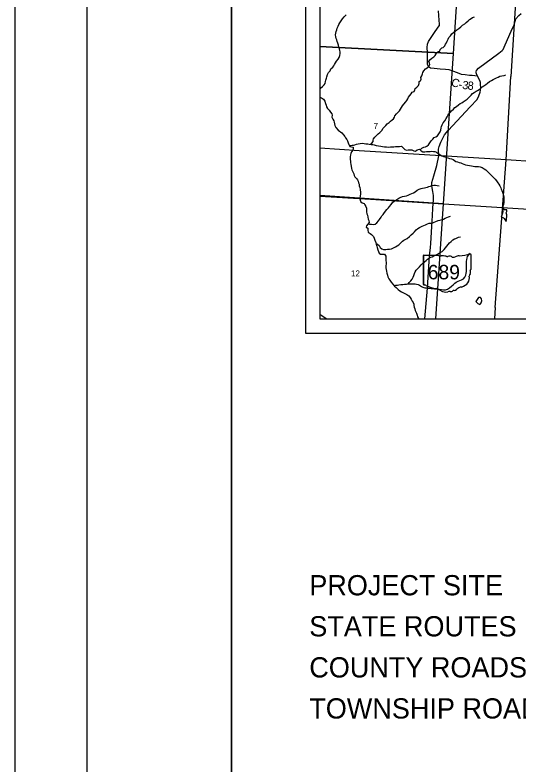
# Model space of a CAD drawing. Extents: x -15 to 405, y -40 to 87.
# Drawn here: x -0.01 to 3.48, y 11.01 to 16.2 of the extents above; entities that cross this region are included whole.
import ezdxf

# ---------------------------------------------------------------- set-up
doc = ezdxf.new("R2010")
doc.units = 0
for name, color, linetype in [('GM_X_Adjacent_County_Text', 7, 'Continuous'), ('GM_X_Airport_Location_Class_2', 7, 'Continuous'), ('GM_X_County', 7, 'Continuous'), ('GM_X_County_Road', 7, 'Continuous'), ('GM_X_Interchange_Ramps', 7, 'Continuous'), ('GM_X_Minor_Lake', 7, 'Continuous'), ('GM_X_Rail_Line', 7, 'Continuous'), ('GM_X_Section', 7, 'Continuous'), ('GM_X_Section_Text', 7, 'Continuous'), ('GM_X_State_Location', 7, 'Continuous'), ('GM_X_State_Route', 7, 'Continuous'), ('GM_X_Township', 7, 'Continuous'), ('GM_X_Township_Subdivision', 7, 'Continuous'), ('GM_X_Township_Text', 7, 'Continuous')]:
    doc.layers.add(name, color=color, linetype=linetype)

msp = doc.modelspace()

# ---------------------------------------------------------------- linework, layer by layer
at = {"layer": 'GM_X_Adjacent_County_Text'}
msp.add_line((2.1045, 14.1257), (2.1184, 14.1161), dxfattribs=at)
for points in [[(2.1045, 15.687), (2.1094, 15.691), (2.1223, 15.702), (2.1336, 15.7131), (2.1404, 15.7225), (2.1435, 15.7354), (2.1453, 15.7457), (2.1503, 15.7597), (2.1536, 15.7696), (2.1574, 15.7848), (2.1646, 15.7984), (2.1756, 15.811), (2.1816, 15.8246), (2.1956, 15.8349), (2.2017, 15.8444), (2.2058, 15.8546), (2.213, 15.866), (2.2202, 15.877), (2.2323, 15.8899), (2.2395, 15.9036), (2.2432, 15.9169), (2.2463, 15.9294), (2.2447, 15.9415), (2.2428, 15.9521), (2.2402, 15.962), (2.236, 15.9772), (2.2333, 15.9881), (2.2291, 16.0022), (2.2253, 16.0135), (2.2219, 16.0242), (2.2185, 16.0344), (2.2162, 16.0446), (2.2139, 16.0587), (2.2143, 16.0715), (2.2169, 16.0818), (2.2218, 16.0951), (2.2252, 16.1053), (2.2316, 16.1186), (2.2365, 16.13), (2.2437, 16.1425), (2.2528, 16.1569), (2.2619, 16.1706), (2.2736, 16.1835), (2.2865, 16.1976)], [(2.5367, 15.3995), (2.5416, 15.4117), (2.5492, 15.4216), (2.5605, 15.4323), (2.5715, 15.4425), (2.5844, 15.452), (2.5942, 15.4619), (2.6055, 15.4706), (2.6154, 15.4786), (2.6226, 15.4888), (2.6245, 15.4991), (2.6362, 15.512), (2.6475, 15.5238), (2.6574, 15.5329), (2.663, 15.5454), (2.6691, 15.556), (2.6763, 15.5689), (2.6857, 15.5796), (2.6993, 15.5948), (2.7069, 15.6058), (2.7137, 15.6164), (2.7186, 15.6278), (2.7269, 15.6407), (2.7375, 15.6509), (2.7451, 15.6635), (2.7572, 15.6665), (2.7617, 15.6779), (2.764, 15.6878), (2.7757, 15.6976), (2.7871, 15.709), (2.7916, 15.7234), (2.7916, 15.7363), (2.8014, 15.7401), (2.806, 15.753), (2.8044, 15.7648), (2.8112, 15.7762), (2.8161, 15.7891), (2.818, 15.7993), (2.8241, 15.8096), (2.8366, 15.8232), (2.8472, 15.8301), (2.8593, 15.8403), (2.8661, 15.8548), (2.8638, 15.8642), (2.8604, 15.8741), (2.8672, 15.887), (2.88, 15.8984), (2.8936, 15.9079), (2.9042, 15.9174), (2.9107, 15.9276), (2.9137, 15.9371), (2.9258, 15.9432), (2.9364, 15.9459), (2.9387, 15.9584), (2.9489, 15.9683), (2.9591, 15.9717), (2.9697, 15.9831), (2.9754, 15.9949), (2.9814, 16.0047), (2.9867, 16.0157), (2.9927, 16.0305), (2.9988, 16.0408), (3.0101, 16.0525), (3.0196, 16.0655), (3.0317, 16.0768), (3.0419, 16.0852), (3.0529, 16.0936), (3.0661, 16.1031), (3.0805, 16.1145), (3.093, 16.1262), (3.1078, 16.135), (3.118, 16.1452), (3.132, 16.1566), (3.1422, 16.1661), (3.152, 16.1722), (3.1623, 16.1787), (3.1751, 16.1836)], [(2.9424, 15.4003), (2.945, 15.4161), (2.9469, 15.426), (2.9526, 15.437), (2.9598, 15.451), (2.9707, 15.4654), (2.9805, 15.4806), (2.9862, 15.4916), (2.99, 15.5015), (2.9976, 15.5133), (3.0063, 15.5227), (3.0165, 15.5326), (3.0301, 15.5459), (3.0399, 15.5558), (3.0501, 15.5634), (3.0653, 15.5755), (3.0763, 15.5831), (3.0869, 15.5888), (3.0975, 15.5949), (3.1107, 15.604), (3.1239, 15.6151), (3.1402, 15.6314), (3.1523, 15.6428), (3.1625, 15.6523), (3.1735, 15.661), (3.1868, 15.6701), (3.197, 15.6747), (3.2072, 15.6812), (3.2189, 15.691), (3.2291, 15.6998), (3.2394, 15.7066), (3.2541, 15.7154), (3.2662, 15.7245), (3.2799, 15.7355), (3.2923, 15.7435), (3.3056, 15.7499), (3.3181, 15.7568), (3.3287, 15.7614), (3.3393, 15.7671), (3.3506, 15.7724), (3.3654, 15.7747), (3.3821, 15.7789), (3.3919, 15.7831)], [(2.1045, 15.6291), (2.105, 15.6288), (2.1156, 15.6224), (2.1292, 15.6141), (2.1402, 15.6004), (2.1448, 15.5838), (2.1475, 15.5731), (2.1505, 15.5606), (2.1585, 15.5504), (2.1683, 15.5371), (2.1782, 15.5254), (2.1869, 15.5133), (2.1903, 15.5034), (2.1888, 15.4901), (2.1938, 15.4769), (2.2018, 15.4651), (2.2037, 15.4553), (2.2059, 15.4424), (2.2094, 15.4329), (2.2154, 15.4193), (2.2318, 15.3989)], [(2.2318, 15.3989), (2.257, 15.3804), (2.2687, 15.3671), (2.2766, 15.3565), (2.2834, 15.347), (2.2917, 15.3352), (2.2966, 15.3257), (2.3011, 15.3117), (2.3057, 15.2996), (2.3128, 15.2866), (2.3231, 15.284), (2.3356, 15.2813), (2.3363, 15.2718), (2.3329, 15.2623), (2.3249, 15.2506), (2.3203, 15.2381), (2.3169, 15.2286), (2.315, 15.2153), (2.3149, 15.2055), (2.3157, 15.1956), (2.316, 15.1857), (2.3172, 15.1763), (2.3186, 15.1618), (2.3205, 15.1505), (2.3243, 15.1349), (2.3265, 15.1247), (2.3329, 15.111), (2.3397, 15.0977), (2.3431, 15.0856), (2.3469, 15.0761), (2.3582, 15.0654), (2.365, 15.0556), (2.3695, 15.0457), (2.3729, 15.0354), (2.3759, 15.0252), (2.3778, 15.0146), (2.3823, 15.0024), (2.385, 14.9884), (2.3864, 14.9687), (2.3857, 14.9588), (2.3834, 14.9433), (2.3826, 14.9296), (2.3833, 14.9156), (2.389, 14.9034), (2.3988, 14.897), (2.412, 14.8931), (2.4158, 14.8821), (2.423, 14.8704), (2.4279, 14.8609), (2.4275, 14.8483), (2.4267, 14.8343), (2.4308, 14.821), (2.4346, 14.8115), (2.4361, 14.7975), (2.4391, 14.7842), (2.4429, 14.7744), (2.4455, 14.7611), (2.4368, 14.7486), (2.4273, 14.7387), (2.4261, 14.7289), (2.4375, 14.7205), (2.4359, 14.7069), (2.4393, 14.6943), (2.4525, 14.6837), (2.4627, 14.6768), (2.4752, 14.6635), (2.4805, 14.6525), (2.4862, 14.6392), (2.4918, 14.6218), (2.4952, 14.61), (2.4986, 14.5964), (2.5016, 14.5869), (2.5069, 14.5717), (2.511, 14.5603), (2.5144, 14.5497), (2.525, 14.5406), (2.539, 14.5409), (2.5526, 14.5409), (2.5613, 14.5284), (2.562, 14.5174), (2.562, 14.5064), (2.5624, 14.4961), (2.5635, 14.4859), (2.5638, 14.4718), (2.5619, 14.4624), (2.5623, 14.4479), (2.5638, 14.4347), (2.5656, 14.4229), (2.5679, 14.4108), (2.5724, 14.3971), (2.5758, 14.3846), (2.5814, 14.3717), (2.5886, 14.361), (2.5996, 14.347), (2.6105, 14.3337), (2.6223, 14.3208), (2.6332, 14.3101), (2.6461, 14.298), (2.6593, 14.2877), (2.6695, 14.2801), (2.6801, 14.2763)], [(2.4565, 15.3021), (2.4648, 15.3106), (2.4728, 15.3205), (2.4747, 15.3307), (2.477, 15.3406), (2.4849, 15.3523), (2.4975, 15.3625), (2.5096, 15.375), (2.5191, 15.383), (2.5367, 15.3995)], [(2.7983, 15.2636), (2.8109, 15.2759), (2.8242, 15.2819), (2.8363, 15.2834), (2.8458, 15.2879), (2.856, 15.2978), (2.8671, 15.3114), (2.8766, 15.3258), (2.8876, 15.3379), (2.8955, 15.3482), (2.9077, 15.3535), (2.9194, 15.3614), (2.9282, 15.3743), (2.9369, 15.3875), (2.9424, 15.4003)], [(2.3087, 15.2941), (2.3189, 15.2946), (2.3284, 15.295), (2.3382, 15.2957), (2.3477, 15.298), (2.3579, 15.3021), (2.3689, 15.3051), (2.383, 15.3081), (2.3977, 15.3092), (2.4106, 15.3081), (2.4227, 15.3058), (2.436, 15.3046), (2.4458, 15.3035), (2.461, 15.3015), (2.4708, 15.2996), (2.4807, 15.2985), (2.4958, 15.2928), (2.5098, 15.2905), (2.5261, 15.2882), (2.5394, 15.287), (2.5526, 15.2851), (2.567, 15.2843), (2.5814, 15.2827), (2.5928, 15.2839), (2.6022, 15.2838), (2.6166, 15.285), (2.6295, 15.2857), (2.6564, 15.2856), (2.6697, 15.2879), (2.6814, 15.278), (2.6923, 15.2658), (2.7037, 15.262), (2.7154, 15.2628), (2.7287, 15.2631), (2.7408, 15.2635), (2.7544, 15.257), (2.7669, 15.2547), (2.7795, 15.2642), (2.7942, 15.2676), (2.8063, 15.2558), (2.8177, 15.2501), (2.8309, 15.2504), (2.8442, 15.2515), (2.8575, 15.2511), (2.8681, 15.2515), (2.8775, 15.2538), (2.8908, 15.2522), (2.9006, 15.2511), (2.9124, 15.2469), (2.923, 15.2393), (2.9355, 15.2313), (2.9502, 15.2225), (2.9604, 15.2179), (2.971, 15.2145), (2.982, 15.2099), (2.9918, 15.2073), (3.0028, 15.2046), (3.0172, 15.2019), (3.027, 15.197), (3.0369, 15.1905), (3.0475, 15.1837), (3.0573, 15.1806), (3.0702, 15.176), (3.08, 15.1726), (3.0906, 15.1692), (3.1012, 15.1653), (3.1141, 15.1604), (3.1277, 15.1573), (3.1402, 15.1547), (3.1539, 15.152), (3.1671, 15.1497), (3.1769, 15.1489), (3.1891, 15.1477), (3.2031, 15.1485), (3.216, 15.1462), (3.2284, 15.1412), (3.2436, 15.1332), (3.2538, 15.126), (3.2667, 15.1146), (3.278, 15.1032), (3.2863, 15.0933), (3.2961, 15.0842), (3.3082, 15.0717), (3.3188, 15.0599), (3.3286, 15.0485), (3.3366, 15.036), (3.3437, 15.0261), (3.3513, 15.0139), (3.357, 15.001), (3.3615, 14.9908), (3.3649, 14.9813), (3.369, 14.9707), (3.3739, 14.9578), (3.3769, 14.9479), (3.3792, 14.9354), (3.3784, 14.9236), (3.3787, 14.9111), (3.3783, 14.8982), (3.3764, 14.8864), (3.3718, 14.8736), (3.373, 14.861)], [(2.4395, 14.7525), (2.4481, 14.7489), (2.4621, 14.7485), (2.4754, 14.7477), (2.4883, 14.7489), (2.5, 14.7579), (2.5118, 14.7712), (2.5175, 14.7814), (2.5289, 14.797), (2.5342, 14.8064), (2.5433, 14.8163), (2.5524, 14.8292), (2.5684, 14.8496), (2.5794, 14.8625), (2.5866, 14.8723), (2.598, 14.8863), (2.6105, 14.9004), (2.6231, 14.9106), (2.6379, 14.9197), (2.6519, 14.9287), (2.6617, 14.9344), (2.6762, 14.9401), (2.6898, 14.9423), (2.7042, 14.9457), (2.7167, 14.951), (2.73, 14.9563), (2.7406, 14.9612), (2.7531, 14.9653), (2.7649, 14.9721), (2.7781, 14.9843), (2.7929, 14.9918), (2.8058, 14.9971), (2.8153, 14.9975), (2.8297, 15.0005), (2.8392, 15.0035), (2.8494, 15.0054), (2.8589, 15.0088), (2.8699, 15.0125), (2.8797, 15.0167), (2.8934, 15.0182), (2.9062, 15.0182), (2.9168, 15.0162), (2.9308, 15.0143)], [(3.373, 14.861), (3.382, 14.8474)], [(2.4939, 14.6147), (2.505, 14.6115), (2.5164, 14.6005), (2.5213, 14.5884), (2.533, 14.5792), (2.5466, 14.575), (2.5622, 14.575), (2.5739, 14.5754), (2.5875, 14.5765), (2.6008, 14.5791), (2.6152, 14.5844), (2.6277, 14.5916), (2.6391, 14.5991), (2.6512, 14.6071), (2.6657, 14.6207), (2.6778, 14.6317), (2.6873, 14.6374), (2.7006, 14.6445), (2.71, 14.651), (2.7248, 14.665), (2.7377, 14.6748), (2.7514, 14.6869), (2.7598, 14.6972), (2.7727, 14.7089), (2.784, 14.7195), (2.7939, 14.7252), (2.8041, 14.7308), (2.8136, 14.7354), (2.8242, 14.7391), (2.8356, 14.7444), (2.85, 14.7509), (2.8614, 14.7554), (2.8762, 14.7565), (2.8872, 14.7591), (2.8966, 14.7629), (2.908, 14.7671), (2.9232, 14.7735), (2.9364, 14.7773), (2.9459, 14.7803), (2.9599, 14.7844), (2.9724, 14.7897), (2.9831, 14.795), (2.9963, 14.8007), (3.0092, 14.8044)], [(2.7155, 14.3373), (2.7234, 14.346), (2.7352, 14.357), (2.7436, 14.3695), (2.7519, 14.3831), (2.755, 14.3934), (2.7596, 14.4081), (2.7641, 14.4184), (2.7721, 14.432), (2.7865, 14.4449), (2.7945, 14.4547), (2.8059, 14.468), (2.8154, 14.4782), (2.8294, 14.4888), (2.8404, 14.4986), (2.8507, 14.5081), (2.8632, 14.5157), (2.8727, 14.5198), (2.8825, 14.524), (2.8946, 14.5293), (2.9053, 14.5346), (2.9193, 14.5425), (2.9318, 14.5482), (2.9527, 14.5606), (2.9656, 14.5728), (2.9747, 14.586), (2.9842, 14.5978), (2.9933, 14.6076), (3.0024, 14.6205), (3.013, 14.6303), (3.0267, 14.6413), (3.0362, 14.6481), (3.0456, 14.6504), (3.0555, 14.6549), (3.065, 14.6583), (3.0786, 14.6621)], [(2.6201, 14.3232), (2.6306, 14.3261), (2.642, 14.3272), (2.6518, 14.3298), (2.6658, 14.3317), (2.6791, 14.3328), (2.6912, 14.3332), (2.7037, 14.3339), (2.7155, 14.3373), (2.7291, 14.3369), (2.739, 14.3365), (2.7549, 14.3368), (2.7647, 14.3361), (2.7746, 14.3345), (2.7848, 14.3315), (2.7946, 14.3269), (2.8075, 14.3189), (2.8181, 14.3132), (2.8317, 14.3098), (2.8415, 14.3082), (2.8548, 14.3063), (2.8646, 14.3059), (2.8745, 14.3051), (2.8885, 14.3044), (2.8987, 14.3028), (2.9124, 14.3009), (2.9249, 14.2994), (2.9347, 14.2982), (2.948, 14.2974), (2.9608, 14.2959), (2.9741, 14.2955), (2.9885, 14.2996), (3.0033, 14.3076), (3.0162, 14.3204), (3.028, 14.3303), (3.0397, 14.3416), (3.0492, 14.3484), (3.0621, 14.3549), (3.0735, 14.359), (3.0864, 14.3635), (3.1, 14.3707), (3.1095, 14.3828), (3.1156, 14.3954), (3.1179, 14.4094), (3.1198, 14.4223), (3.1206, 14.4321), (3.121, 14.4416), (3.1206, 14.4549), (3.1203, 14.4689), (3.1207, 14.4803), (3.1203, 14.4928), (3.1215, 14.5023), (3.1245, 14.516), (3.128, 14.5258), (3.1363, 14.5379), (3.1439, 14.5482)], [(2.6801, 14.2763), (2.6937, 14.2698), (2.7077, 14.2626), (2.7206, 14.2538), (2.7304, 14.2409), (2.7368, 14.2303), (2.7448, 14.217), (2.7508, 14.2064), (2.7546, 14.195), (2.7561, 14.1855), (2.7579, 14.1756), (2.7617, 14.1623), (2.7659, 14.1521), (2.7696, 14.1426), (2.7745, 14.1324), (2.7783, 14.1191), (2.7817, 14.1069), (2.7873, 14.0971), (2.7903, 14.0941)], [(2.1184, 14.1161), (2.1283, 14.11), (2.1392, 14.1032), (2.1529, 14.0948), (2.154, 14.0941)]]:
    msp.add_lwpolyline(points, dxfattribs=at)
at = {"layer": 'GM_X_Airport_Location_Class_2'}
msp.add_lwpolyline([(2.1045, 20.8941), (2.1045, 14.9438), (2.4563, 14.9217), (2.9607, 14.8899), (3.5152, 14.8555), (3.9787, 14.8268), (4.0114, 15.4029), (4.0345, 15.7566), (4.047, 15.9545), (4.0777, 16.4138)], dxfattribs=at)
for points in [[(2.1045, 17.0018), (2.1045, 15.9795), (3.0308, 15.9294), (3.0946, 16.9419), (2.5673, 16.9746)], [(2.1045, 15.9795), (2.1045, 14.9481), (2.9612, 14.8902), (3.0308, 15.9294)], [(2.1045, 14.9481), (2.1045, 14.0941), (2.9087, 14.0941), (2.9612, 14.8902)]]:
    msp.add_lwpolyline(points, close=True, dxfattribs=at)
at = {"layer": 'GM_X_County'}
for points in [[(0.4934, 21.5), (1.4934, 21.5), (1.4934, 0.5), (0.4934, 0.5)], [(1.4934, 21.5), (33.4934, 21.5), (33.4934, 0.5), (1.4934, 0.5)]]:
    msp.add_lwpolyline(points, close=True, dxfattribs=at)
at = {"layer": 'GM_X_Interchange_Ramps'}
for p, q in [((3.394, 15.1941), (3.4267, 15.7702)), ((3.318, 14.1722), (3.394, 15.1941))]:
    msp.add_line(p, q, dxfattribs=at)
at = {"layer": 'GM_X_Rail_Line'}
for p, q in [((2.376, 15.2571), (2.1045, 15.2742)), ((3.394, 15.1941), (2.376, 15.2571)), ((4.6249, 15.1157), (3.394, 15.1941)), ((3.318, 14.1722), (3.3131, 14.0941))]:
    msp.add_line(p, q, dxfattribs=at)
at = {"layer": 'GM_X_Section'}
msp.add_lwpolyline([(-0.0066, 0), (33.9934, 0), (33.9934, 22), (-0.0066, 22)], close=True, dxfattribs=at)
at = {"layer": 'GM_X_Section_Text'}
for points in [[(3.4006, 14.8492), (3.382, 14.8474), (3.368, 14.8485), (3.3722, 14.8371), (3.3695, 14.8243), (3.3649, 14.8114), (3.36, 14.7989), (3.3755, 14.7935), (3.3812, 14.7874)], [(3.3812, 14.7874), (3.3868, 14.7814), (3.3951, 14.7688), (3.3982, 14.7783), (3.3982, 14.7889), (3.3994, 14.8011), (3.3994, 14.8143), (3.3949, 14.8276), (3.3994, 14.8371), (3.4006, 14.8492)], [(3.2035, 14.242), (3.1933, 14.2272), (3.1842, 14.2135), (3.1993, 14.201), (3.2137, 14.1934), (3.2172, 14.199)], [(3.2172, 14.199), (3.2216, 14.2059), (3.2266, 14.2195), (3.224, 14.2321), (3.2175, 14.2423), (3.2035, 14.242)]]:
    msp.add_lwpolyline(points, dxfattribs=at)
at = {"layer": 'GM_X_State_Location'}
for points in [[(3.4499, 16.1295), (3.4621, 16.1707), (3.4818, 16.1939), (3.4992, 16.2064)], [(2.8327, 14.0941), (2.8511, 14.3074), (2.8639, 14.531), (2.8704, 14.5871), (2.8731, 14.6155), (2.883, 14.7723), (2.884, 14.8095), (2.8878, 14.8607), (2.8913, 14.9169), (2.8921, 14.9465), (2.8875, 14.9743), (2.8819, 15.0017), (2.8799, 15.0189), (2.8809, 15.0386), (2.893, 15.0848), (2.9149, 15.1562), (2.9292, 15.2229), (2.9268, 15.2692), (2.9301, 15.2867), (2.9423, 15.3169), (2.9689, 15.3674), (2.9929, 15.3985), (3.1468, 15.5622), (3.1947, 15.6124), (3.2068, 15.6369), (3.2159, 15.6637), (3.2193, 15.6899), (3.2182, 15.7169), (3.2161, 15.7302), (3.2122, 15.7432), (3.1974, 15.7734), (3.1887, 15.7905), (3.1872, 15.7974), (3.1868, 15.8038), (3.1895, 15.813), (3.2027, 15.8278), (3.3433, 15.9324), (3.3664, 15.9503), (3.3736, 15.9571), (3.388, 15.9894), (3.4296, 16.0859), (3.4499, 16.1295)]]:
    msp.add_lwpolyline(points, dxfattribs=at)
at = {"layer": 'GM_X_State_Route'}
msp.add_line((3.4623, 16.3217), (3.4267, 15.7702), dxfattribs=at)
at = {"layer": 'GM_X_Township'}
for p, q in [((2.0045, 20.9941), (2.0045, 13.9941)), ((2.1045, 20.8941), (2.1045, 14.0941)), ((2.1045, 20.8941), (2.1045, 14.0941)), ((2.1045, 14.0941), (8.9045, 14.0941)), ((2.1045, 14.0941), (8.9045, 14.0941)), ((2.0045, 13.9941), (9.0045, 13.9941))]:
    msp.add_line(p, q, dxfattribs=at)
at = {"layer": 'GM_X_Township_Subdivision'}
for p, q in [((2.8216, 14.5319), (2.8216, 14.3318)), ((2.8216, 14.3318), (2.8216, 14.5319)), ((2.8216, 14.3318), (2.8216, 14.5319)), ((2.8248, 14.5353), (2.9214, 14.5353)), ((3.1512, 14.5403), (3.1512, 14.4356)), ((3.1511, 14.4356), (3.1512, 14.4356))]:
    msp.add_line(p, q, dxfattribs=at)
for centre, major_axis, start_param, end_param in [((2.8254, 14.5323), (0.00382, 0), 1.712693, 3.28349), ((2.9443, 14.5586), (0.037, 0), 4.042523, 4.731795), ((3.0338, 14.8082), (0.3495, 0), 4.814394, 5.042369), ((3.1475, 14.5407), (0.00367, 0), 6.141152, 7.989035), ((2.9566, 14.423), (0.133, 0), 1.404758, 1.657858), ((2.9868, 14.5333), (0.0107, 0), 3.836095, 5.185415), ((3.0025, 14.5102), (0.0222, 0), 0.950623, 2.079405), ((3.0312, 14.5419), (0.0267, 0), 4.081561, 5.145723), ((3.0784, 14.4742), (0.0703, 0), 1.699011, 2.107814), ((3.1503, 14.4279), (0.00568, 0), 1.883978, 3.671073), ((3.1473, 14.4352), (0.00393, 0), 5.05454, 6.418171), ((3.0534, 14.3785), (0.0874, 0), 5.101752, 6.440018), ((3.1643, 14.3918), (0.0248, 0), 2.387724, 3.262537), ((3.1142, 14.4147), (0.0341, 0), 5.934695, 6.695948), ((2.8254, 14.3313), (0.00385, 0), 3.00124, 4.508301), ((2.826, 14.3518), (0.0294, 0), 4.665946, 4.897461), ((2.832, 14.3202), (0.0106, 0), 0.519207, 1.627899), ((2.9658, 14.5), (0.2524, 0), 4.195997, 4.488961), ((2.8906, 14.2419), (0.079, 0), 0.823519, 1.323587), ((2.976, 14.3192), (0.0501, 0), 4.026481, 4.996735), ((3.0049, 14.25), (0.0412, 0), 1.495662, 1.94098), ((3.0086, 14.3042), (0.0267, 0), 4.691044, 5.507374), ((3.0328, 14.2849), (0.00752, 0), 1.147584, 2.315152), ((3.0296, 14.3124), (0.0282, 0), 4.937069, 5.64225), ((3.0902, 14.2756), (0.0479, 0), 1.647645, 2.488434)]:
    msp.add_ellipse(centre, major_axis=major_axis, ratio=0.8, start_param=start_param, end_param=end_param, dxfattribs=at)
at = {"layer": 'GM_X_Township_Text'}
msp.add_lwpolyline([(3.1974, 15.7734), (3.16, 15.777), (3.1399, 15.7788), (3.1115, 15.7818), (3.0864, 15.7859), (3.0576, 15.7964), (3.0265, 15.8077), (2.9999, 15.8164), (2.9741, 15.8193), (2.937, 15.8227), (2.8975, 15.8264), (2.8706, 15.8297), (2.863, 15.8331), (2.8562, 15.8384), (2.8504, 15.8554), (2.8498, 15.9362), (2.8489, 15.9726), (2.8496, 15.9946), (2.8571, 16.0124), (2.8948, 16.0686), (2.925, 16.1116), (2.9322, 16.1245), (2.934, 16.1339), (2.932, 16.1612), (2.9273, 16.2253)], dxfattribs=at)

# ---------------------------------------------------------------- texts
at = {"layer": 'GM_X_County_Road'}
for s, height, p in [('7', 0.0419, (2.4769, 15.4074)), ('12', 0.04186, (2.3198, 14.3872))]:
    msp.add_text(s, height=height, rotation=0, dxfattribs=at).set_placement(p)
at = {"layer": 'GM_X_Minor_Lake'}
for s, rotation, p in [('C', 340.2023, (3.0088, 15.7094)), ('3', 352.5968, (3.0886, 15.6859)), ('8', 355.0635, (3.126, 15.6811)), ('-', 348.6688, (3.0616, 15.6912))]:
    msp.add_text(s, height=0.0568, rotation=rotation, dxfattribs=at).set_placement(p)
at = {"layer": 'GM_X_Township'}
for s, p in [('PROJECT SITE', (2.0315, 12.1807)), ('STATE ROUTES', (2.0315, 11.8966)), ('COUNTY ROADS', (2.0315, 11.6125)), ('TOWNSHIP ROADS', (2.0315, 11.3284))]:
    msp.add_text(s, height=0.14, dxfattribs=at).set_placement(p)
at = {"layer": 'GM_X_Township_Subdivision'}
msp.add_text('689', height=0.1, dxfattribs=at).set_placement((2.8518, 14.3675))

doc.saveas('drawing.dxf')
